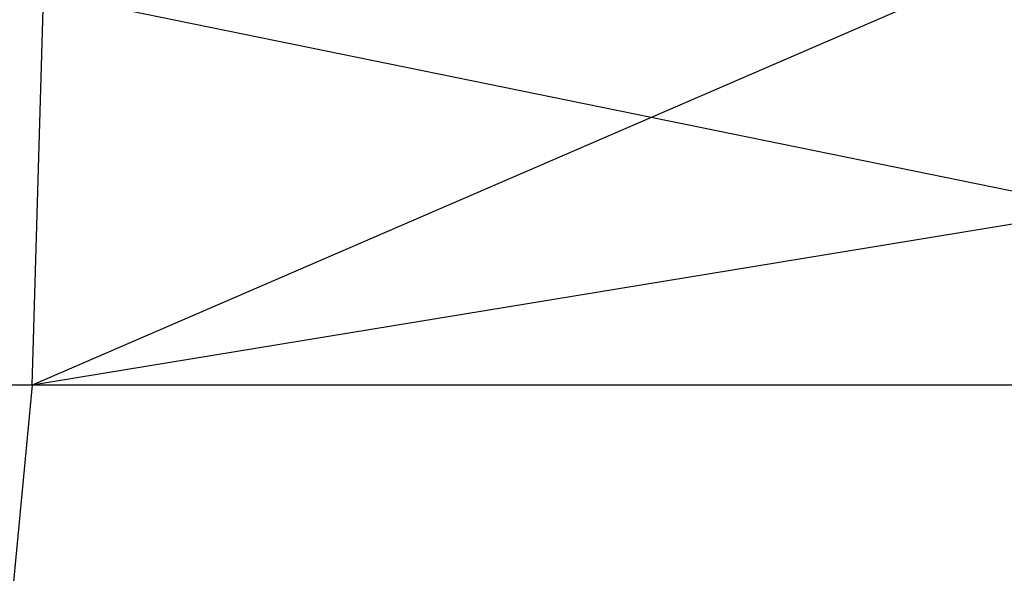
# Model space of a CAD drawing. Extents: x -172 to 172, y -29 to 28.
# Tile 559 of 656: x 31.83 to 35.68, y -16.58 to -14.42. Entities that reach past the tile are written whole.
import ezdxf

# ---------------------------------------------------------------- set-up
doc = ezdxf.new("R2010")
doc.units = 0
doc.header["$LTSCALE"] = 25.4
doc.layers.get('0').update_dxf_attribs({"linetype": 'CONTINUOUS'})

msp = doc.modelspace()

# ---------------------------------------------------------------- linework, layer by layer
at = {"color": 0}
for p, q in [((39.4209, -15.8448, -1410.934), (31.8529, -14.2997, -1412.7837)), ((39.4209, -15.8448, -1410.934), (31.8529, -14.2997, -1412.7837)), ((41.2937, -14.2997, -1075.7655), (31.8767, -15.8448, -1073.97)), ((35.4495, -14.2997, -1074.4319), (31.8767, -15.8448, -1073.97)), ((35.4495, -14.2997, -1074.4319), (31.8767, -15.8448, -1073.97)), ((31.8767, -15.8448, -1073.97), (31.9219, -14.2997, -1073.7295)), ((41.2937, -14.2997, -1075.7655), (31.8767, -15.8448, -1073.97)), ((31.8767, -15.8448, -1073.97), (31.9219, -14.2997, -1073.7295)), ((31.8767, -15.8448, -1073.97), (22.4197, -15.8448, -1072.4601)), ((31.8767, -15.8448, -1073.97), (22.4197, -15.8448, -1072.4601)), ((39.4209, -15.8448, -1410.934), (30.041, -15.8448, -1412.8656)), ((39.4209, -15.8448, -1410.934), (30.041, -15.8448, -1412.8656)), ((31.8767, -15.8448, -1073.97), (31.7452, -17.2386, -1074.668)), ((31.8767, -15.8448, -1073.97), (31.7452, -17.2386, -1074.668)), ((41.2351, -15.8448, -1076.0032), (31.8767, -15.8448, -1073.97)), ((41.2351, -15.8448, -1076.0032), (31.8767, -15.8448, -1073.97))]:
    msp.add_line(p, q, dxfattribs=at)

doc.saveas('drawing.dxf')
